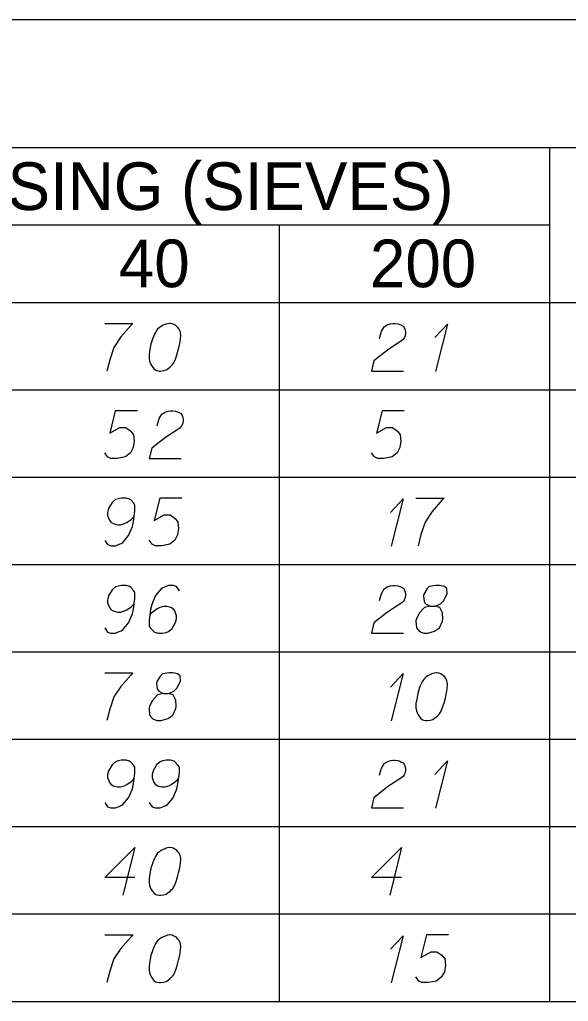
# Model space of a CAD drawing. Extents: x 2074207 to 2076812, y 516372 to 523312.
# Drawn here: x 2076678.5 to 2076733.8, y 519496.2 to 519595.1 of the extents above; entities that cross this region are included whole.
import ezdxf

# ---------------------------------------------------------------- set-up
doc = ezdxf.new("R2010")
doc.units = 0
for name, color, linetype in [('Prop DirtTable_ Soil Test Results - Outline (Major)', 7, 'Continuous'), ('Prop DirtTable_ Soil Test Results - Outline (Minor)', 7, 'Continuous'), ('Prop DirtTable_ Soil Test Results - Tx (Header - Small)', 7, 'Continuous'), ('Prop DirtTable_ Soil Test Results - Tx (Sample Data)', 7, 'Continuous')]:
    doc.layers.add(name, color=color, linetype=linetype)

msp = doc.modelspace()

# ---------------------------------------------------------------- linework, layer by layer
at = {"layer": 'Prop DirtTable_ Soil Test Results - Outline (Major)'}
for p, q in [((2076260.609, 519595.085), (2076811.903, 519595.085)), ((2076260.609, 519566.6), (2076811.903, 519566.6)), ((2076260.609, 519566.6), (2076811.903, 519566.6)), ((2076260.609, 519496.2), (2076811.903, 519496.2))]:
    msp.add_line(p, q, dxfattribs=at)
at = {"layer": 'Prop DirtTable_ Soil Test Results - Outline (Minor)'}
for p, q in [((2076260.609, 519582.2), (2076811.903, 519582.2)), ((2076731.93, 519582.2), (2076731.93, 519557.8)), ((2076526.074, 519574.4), (2076731.93, 519574.4)), ((2076704.671, 519574.4), (2076704.671, 519557.8)), ((2076260.609, 519557.8), (2076811.903, 519557.8)), ((2076260.609, 519557.8), (2076811.903, 519557.8)), ((2076704.671, 519557.8), (2076704.671, 519549)), ((2076731.93, 519557.8), (2076731.93, 519549)), ((2076260.609, 519549), (2076811.903, 519549)), ((2076260.609, 519549), (2076811.903, 519549)), ((2076704.671, 519549), (2076704.671, 519540.2)), ((2076731.93, 519549), (2076731.93, 519540.2)), ((2076260.609, 519540.2), (2076811.903, 519540.2)), ((2076260.609, 519540.2), (2076811.903, 519540.2)), ((2076704.671, 519540.2), (2076704.671, 519531.4)), ((2076731.93, 519540.2), (2076731.93, 519531.4)), ((2076260.609, 519531.4), (2076811.903, 519531.4)), ((2076260.609, 519531.4), (2076811.903, 519531.4)), ((2076704.671, 519531.4), (2076704.671, 519522.6)), ((2076731.93, 519531.4), (2076731.93, 519522.6)), ((2076260.609, 519522.6), (2076811.903, 519522.6)), ((2076260.609, 519522.6), (2076811.903, 519522.6)), ((2076704.671, 519522.6), (2076704.671, 519513.8)), ((2076731.93, 519522.6), (2076731.93, 519513.8)), ((2076260.609, 519513.8), (2076811.903, 519513.8)), ((2076260.609, 519513.8), (2076811.903, 519513.8)), ((2076704.671, 519513.8), (2076704.671, 519505)), ((2076731.93, 519513.8), (2076731.93, 519505)), ((2076260.609, 519505), (2076811.903, 519505)), ((2076260.609, 519505), (2076811.903, 519505)), ((2076704.671, 519505), (2076704.671, 519496.2)), ((2076731.93, 519505), (2076731.93, 519496.2)), ((2076260.609, 519496.2), (2076811.903, 519496.2))]:
    msp.add_line(p, q, dxfattribs=at)
at = {"layer": 'Prop DirtTable_ Soil Test Results - Tx (Sample Data)'}
for points in [[(2076687.116, 519564.491), (2076689.938, 519564.491), (2076689.761, 519564.302), (2076688.738, 519563.13), (2076688.033, 519562.072), (2076687.609, 519560.825), (2076687.327, 519559.691)], [(2076693.712, 519564.491), (2076693.642, 519564.491), (2076693.43, 519564.453), (2076693.289, 519564.415), (2076693.183, 519564.378), (2076693.007, 519564.302), (2076692.795, 519564.189), (2076692.619, 519564.075), (2076692.442, 519563.924), (2076692.336, 519563.773), (2076692.231, 519563.584), (2076692.125, 519563.395), (2076692.019, 519563.168), (2076691.948, 519563.017), (2076691.878, 519562.79), (2076691.772, 519562.412), (2076691.666, 519561.845), (2076691.596, 519561.392), (2076691.596, 519560.976), (2076691.631, 519560.674), (2076691.772, 519560.333), (2076691.878, 519560.144), (2076692.054, 519559.918), (2076692.266, 519559.767), (2076692.372, 519559.729), (2076692.583, 519559.691), (2076692.76, 519559.691), (2076693.042, 519559.729), (2076693.289, 519559.804), (2076693.465, 519559.918), (2076693.712, 519560.107), (2076693.818, 519560.22), (2076693.959, 519560.371), (2076694.065, 519560.522), (2076694.135, 519560.636), (2076694.206, 519560.825), (2076694.241, 519560.9), (2076694.312, 519561.089), (2076694.382, 519561.316), (2076694.453, 519561.543), (2076694.488, 519561.694), (2076694.523, 519561.807), (2076694.559, 519561.959), (2076694.629, 519562.299), (2076694.665, 519562.488), (2076694.7, 519562.677), (2076694.735, 519562.941), (2076694.77, 519563.281), (2076694.77, 519563.395), (2076694.735, 519563.546), (2076694.7, 519563.697), (2076694.594, 519563.924), (2076694.488, 519564.075), (2076694.382, 519564.189), (2076694.241, 519564.302), (2076694.1, 519564.378), (2076693.994, 519564.415), (2076693.889, 519564.453), (2076693.712, 519564.491)], [(2076714.807, 519562.979), (2076714.983, 519563.697), (2076715.266, 519564.151), (2076715.583, 519564.34), (2076715.9, 519564.453), (2076716.147, 519564.491), (2076716.324, 519564.491), (2076716.641, 519564.453), (2076716.853, 519564.378), (2076716.959, 519564.34), (2076717.17, 519564.226), (2076717.276, 519564.075), (2076717.347, 519563.924), (2076717.382, 519563.811), (2076717.417, 519563.659), (2076717.417, 519563.47), (2076717.382, 519563.281), (2076717.347, 519563.168), (2076717.276, 519563.017), (2076717.17, 519562.866), (2076717.065, 519562.752), (2076715.618, 519561.807), (2076714.243, 519560.711), (2076713.996, 519559.691), (2076717.206, 519559.691)], [(2076720.38, 519563.055), (2076721.65, 519564.415), (2076720.451, 519559.653)], [(2076690.396, 519555.691), (2076688.174, 519555.691), (2076687.609, 519553.423), (2076688.632, 519553.99), (2076689.232, 519553.99), (2076689.726, 519553.65), (2076690.008, 519553.272), (2076690.079, 519552.63), (2076689.973, 519551.987), (2076689.691, 519551.458), (2076689.197, 519551.042), (2076688.35, 519550.891), (2076687.715, 519550.891), (2076687.398, 519551.042), (2076687.116, 519551.458)], [(2076692.407, 519554.179), (2076692.583, 519554.897), (2076692.866, 519555.351), (2076693.183, 519555.54), (2076693.5, 519555.653), (2076693.747, 519555.691), (2076693.924, 519555.691), (2076694.241, 519555.653), (2076694.453, 519555.578), (2076694.559, 519555.54), (2076694.77, 519555.426), (2076694.876, 519555.275), (2076694.947, 519555.124), (2076694.982, 519555.011), (2076695.017, 519554.859), (2076695.017, 519554.67), (2076694.982, 519554.481), (2076694.947, 519554.368), (2076694.876, 519554.217), (2076694.77, 519554.066), (2076694.665, 519553.952), (2076693.218, 519553.007), (2076691.843, 519551.911), (2076691.596, 519550.891), (2076694.806, 519550.891)], [(2076717.276, 519555.691), (2076715.054, 519555.691), (2076714.489, 519553.423), (2076715.512, 519553.99), (2076716.112, 519553.99), (2076716.606, 519553.65), (2076716.888, 519553.272), (2076716.959, 519552.63), (2076716.853, 519551.987), (2076716.571, 519551.458), (2076716.077, 519551.042), (2076715.23, 519550.891), (2076714.595, 519550.891), (2076714.278, 519551.042), (2076713.996, 519551.458)], [(2076687.116, 519542.62), (2076687.398, 519542.204), (2076687.715, 519542.091), (2076688.209, 519542.091), (2076688.562, 519542.242), (2076688.774, 519542.318), (2076688.95, 519542.431), (2076689.514, 519543.111), (2076689.902, 519544.018), (2076690.008, 519544.51), (2076690.149, 519545.606), (2076690.149, 519546.173), (2076690.008, 519546.4), (2076689.726, 519546.702), (2076689.62, 519546.778), (2076689.267, 519546.891), (2076688.809, 519546.891), (2076688.456, 519546.815), (2076688.209, 519546.74), (2076687.856, 519546.437), (2076687.504, 519545.833), (2076687.398, 519545.455), (2076687.398, 519545.152), (2076687.574, 519544.661), (2076687.715, 519544.472), (2076687.962, 519544.321), (2076688.386, 519544.207), (2076688.703, 519544.207), (2076689.091, 519544.321), (2076689.338, 519544.434), (2076689.761, 519544.737), (2076689.973, 519544.926), (2076690.079, 519545.039)], [(2076694.876, 519546.891), (2076692.654, 519546.891), (2076692.089, 519544.623), (2076693.112, 519545.19), (2076693.712, 519545.19), (2076694.206, 519544.85), (2076694.488, 519544.472), (2076694.559, 519543.83), (2076694.453, 519543.187), (2076694.171, 519542.658), (2076693.677, 519542.242), (2076692.83, 519542.091), (2076692.195, 519542.091), (2076691.878, 519542.242), (2076691.596, 519542.658)], [(2076715.9, 519545.455), (2076717.17, 519546.815), (2076715.971, 519542.053)], [(2076718.476, 519546.891), (2076721.298, 519546.891), (2076721.121, 519546.702), (2076720.098, 519545.53), (2076719.393, 519544.472), (2076718.969, 519543.225), (2076718.687, 519542.091)], [(2076687.116, 519533.82), (2076687.398, 519533.404), (2076687.715, 519533.291), (2076688.209, 519533.291), (2076688.562, 519533.442), (2076688.774, 519533.518), (2076688.95, 519533.631), (2076689.514, 519534.311), (2076689.902, 519535.218), (2076690.008, 519535.71), (2076690.149, 519536.806), (2076690.149, 519537.373), (2076690.008, 519537.6), (2076689.726, 519537.902), (2076689.62, 519537.978), (2076689.267, 519538.091), (2076688.809, 519538.091), (2076688.456, 519538.015), (2076688.209, 519537.94), (2076687.856, 519537.637), (2076687.504, 519537.033), (2076687.398, 519536.655), (2076687.398, 519536.352), (2076687.574, 519535.861), (2076687.715, 519535.672), (2076687.962, 519535.521), (2076688.386, 519535.407), (2076688.703, 519535.407), (2076689.091, 519535.521), (2076689.338, 519535.634), (2076689.761, 519535.937), (2076689.973, 519536.126), (2076690.079, 519536.239)], [(2076694.629, 519537.562), (2076694.347, 519537.978), (2076694.03, 519538.091), (2076693.536, 519538.091), (2076693.183, 519537.94), (2076692.971, 519537.864), (2076692.795, 519537.751), (2076692.231, 519537.07), (2076691.843, 519536.163), (2076691.737, 519535.672), (2076691.596, 519534.576), (2076691.596, 519534.009), (2076691.737, 519533.782), (2076692.019, 519533.48), (2076692.125, 519533.404), (2076692.478, 519533.291), (2076692.936, 519533.291), (2076693.289, 519533.367), (2076693.536, 519533.442), (2076693.889, 519533.744), (2076694.241, 519534.349), (2076694.347, 519534.727), (2076694.347, 519535.03), (2076694.171, 519535.521), (2076694.03, 519535.71), (2076693.783, 519535.861), (2076693.359, 519535.974), (2076693.042, 519535.974), (2076692.654, 519535.861), (2076692.407, 519535.748), (2076691.984, 519535.445), (2076691.772, 519535.256), (2076691.666, 519535.143)], [(2076714.807, 519536.579), (2076714.983, 519537.297), (2076715.266, 519537.751), (2076715.583, 519537.94), (2076715.9, 519538.053), (2076716.147, 519538.091), (2076716.324, 519538.091), (2076716.641, 519538.053), (2076716.853, 519537.978), (2076716.959, 519537.94), (2076717.17, 519537.826), (2076717.276, 519537.675), (2076717.347, 519537.524), (2076717.382, 519537.411), (2076717.417, 519537.259), (2076717.417, 519537.07), (2076717.382, 519536.881), (2076717.347, 519536.768), (2076717.276, 519536.617), (2076717.17, 519536.466), (2076717.065, 519536.352), (2076715.618, 519535.407), (2076714.243, 519534.311), (2076713.996, 519533.291), (2076717.206, 519533.291)], [(2076719.887, 519536.012), (2076720.38, 519536.012), (2076720.522, 519536.05), (2076720.945, 519536.239), (2076721.262, 519536.541), (2076721.615, 519537.259), (2076721.58, 519537.789), (2076721.333, 519537.978), (2076720.839, 519538.091), (2076720.486, 519538.091), (2076719.816, 519537.978), (2076719.604, 519537.789), (2076719.252, 519537.222), (2076719.216, 519537.033), (2076719.287, 519536.466), (2076719.428, 519536.239), (2076719.887, 519536.012), (2076719.322, 519535.861), (2076718.793, 519535.294), (2076718.511, 519534.727), (2076718.476, 519534.538), (2076718.511, 519533.82), (2076718.828, 519533.442), (2076719.252, 519533.291), (2076719.675, 519533.291), (2076720.345, 519533.48), (2076720.839, 519533.82), (2076721.157, 519534.5), (2076721.192, 519534.727), (2076721.157, 519535.332), (2076720.874, 519535.861), (2076720.38, 519536.012)], [(2076687.116, 519529.291), (2076689.938, 519529.291), (2076689.761, 519529.102), (2076688.738, 519527.93), (2076688.033, 519526.872), (2076687.609, 519525.625), (2076687.327, 519524.491)], [(2076693.007, 519527.212), (2076693.5, 519527.212), (2076693.642, 519527.25), (2076694.065, 519527.439), (2076694.382, 519527.741), (2076694.735, 519528.459), (2076694.7, 519528.989), (2076694.453, 519529.178), (2076693.959, 519529.291), (2076693.606, 519529.291), (2076692.936, 519529.178), (2076692.724, 519528.989), (2076692.372, 519528.422), (2076692.336, 519528.233), (2076692.407, 519527.666), (2076692.548, 519527.439), (2076693.007, 519527.212), (2076692.442, 519527.061), (2076691.913, 519526.494), (2076691.631, 519525.927), (2076691.596, 519525.738), (2076691.631, 519525.02), (2076691.948, 519524.642), (2076692.372, 519524.491), (2076692.795, 519524.491), (2076693.465, 519524.68), (2076693.959, 519525.02), (2076694.277, 519525.7), (2076694.312, 519525.927), (2076694.277, 519526.532), (2076693.994, 519527.061), (2076693.5, 519527.212)], [(2076715.9, 519527.855), (2076717.17, 519529.215), (2076715.971, 519524.453)], [(2076720.592, 519529.291), (2076720.522, 519529.291), (2076720.31, 519529.253), (2076720.169, 519529.215), (2076720.063, 519529.178), (2076719.887, 519529.102), (2076719.675, 519528.989), (2076719.499, 519528.875), (2076719.322, 519528.724), (2076719.216, 519528.573), (2076719.111, 519528.384), (2076719.005, 519528.195), (2076718.899, 519527.968), (2076718.828, 519527.817), (2076718.758, 519527.59), (2076718.652, 519527.212), (2076718.546, 519526.645), (2076718.476, 519526.192), (2076718.476, 519525.776), (2076718.511, 519525.474), (2076718.652, 519525.133), (2076718.758, 519524.944), (2076718.934, 519524.718), (2076719.146, 519524.567), (2076719.252, 519524.529), (2076719.463, 519524.491), (2076719.64, 519524.491), (2076719.922, 519524.529), (2076720.169, 519524.604), (2076720.345, 519524.718), (2076720.592, 519524.907), (2076720.698, 519525.02), (2076720.839, 519525.171), (2076720.945, 519525.322), (2076721.015, 519525.436), (2076721.086, 519525.625), (2076721.121, 519525.7), (2076721.192, 519525.889), (2076721.262, 519526.116), (2076721.333, 519526.343), (2076721.368, 519526.494), (2076721.403, 519526.607), (2076721.439, 519526.759), (2076721.509, 519527.099), (2076721.545, 519527.288), (2076721.58, 519527.477), (2076721.615, 519527.741), (2076721.65, 519528.081), (2076721.65, 519528.195), (2076721.615, 519528.346), (2076721.58, 519528.497), (2076721.474, 519528.724), (2076721.368, 519528.875), (2076721.262, 519528.989), (2076721.121, 519529.102), (2076720.98, 519529.178), (2076720.874, 519529.215), (2076720.769, 519529.253), (2076720.592, 519529.291)], [(2076687.116, 519516.22), (2076687.398, 519515.804), (2076687.715, 519515.691), (2076688.209, 519515.691), (2076688.562, 519515.842), (2076688.774, 519515.918), (2076688.95, 519516.031), (2076689.514, 519516.711), (2076689.902, 519517.618), (2076690.008, 519518.11), (2076690.149, 519519.206), (2076690.149, 519519.773), (2076690.008, 519520), (2076689.726, 519520.302), (2076689.62, 519520.378), (2076689.267, 519520.491), (2076688.809, 519520.491), (2076688.456, 519520.415), (2076688.209, 519520.34), (2076687.856, 519520.037), (2076687.504, 519519.433), (2076687.398, 519519.055), (2076687.398, 519518.752), (2076687.574, 519518.261), (2076687.715, 519518.072), (2076687.962, 519517.921), (2076688.386, 519517.807), (2076688.703, 519517.807), (2076689.091, 519517.921), (2076689.338, 519518.034), (2076689.761, 519518.337), (2076689.973, 519518.526), (2076690.079, 519518.639)], [(2076691.596, 519516.22), (2076691.878, 519515.804), (2076692.195, 519515.691), (2076692.689, 519515.691), (2076693.042, 519515.842), (2076693.254, 519515.918), (2076693.43, 519516.031), (2076693.994, 519516.711), (2076694.382, 519517.618), (2076694.488, 519518.11), (2076694.629, 519519.206), (2076694.629, 519519.773), (2076694.488, 519520), (2076694.206, 519520.302), (2076694.1, 519520.378), (2076693.747, 519520.491), (2076693.289, 519520.491), (2076692.936, 519520.415), (2076692.689, 519520.34), (2076692.336, 519520.037), (2076691.984, 519519.433), (2076691.878, 519519.055), (2076691.878, 519518.752), (2076692.054, 519518.261), (2076692.195, 519518.072), (2076692.442, 519517.921), (2076692.866, 519517.807), (2076693.183, 519517.807), (2076693.571, 519517.921), (2076693.818, 519518.034), (2076694.241, 519518.337), (2076694.453, 519518.526), (2076694.559, 519518.639)], [(2076714.807, 519518.979), (2076714.983, 519519.697), (2076715.266, 519520.151), (2076715.583, 519520.34), (2076715.9, 519520.453), (2076716.147, 519520.491), (2076716.324, 519520.491), (2076716.641, 519520.453), (2076716.853, 519520.378), (2076716.959, 519520.34), (2076717.17, 519520.226), (2076717.276, 519520.075), (2076717.347, 519519.924), (2076717.382, 519519.811), (2076717.417, 519519.659), (2076717.417, 519519.47), (2076717.382, 519519.281), (2076717.347, 519519.168), (2076717.276, 519519.017), (2076717.17, 519518.866), (2076717.065, 519518.752), (2076715.618, 519517.807), (2076714.243, 519516.711), (2076713.996, 519515.691), (2076717.206, 519515.691)], [(2076720.38, 519519.055), (2076721.65, 519520.415), (2076720.451, 519515.653)], [(2076690.149, 519508.667), (2076687.116, 519508.667), (2076690.149, 519511.691), (2076688.95, 519506.891)], [(2076693.712, 519511.691), (2076693.642, 519511.691), (2076693.43, 519511.653), (2076693.289, 519511.615), (2076693.183, 519511.578), (2076693.007, 519511.502), (2076692.795, 519511.389), (2076692.619, 519511.275), (2076692.442, 519511.124), (2076692.336, 519510.973), (2076692.231, 519510.784), (2076692.125, 519510.595), (2076692.019, 519510.368), (2076691.948, 519510.217), (2076691.878, 519509.99), (2076691.772, 519509.612), (2076691.666, 519509.045), (2076691.596, 519508.592), (2076691.596, 519508.176), (2076691.631, 519507.874), (2076691.772, 519507.533), (2076691.878, 519507.344), (2076692.054, 519507.118), (2076692.266, 519506.967), (2076692.372, 519506.929), (2076692.583, 519506.891), (2076692.76, 519506.891), (2076693.042, 519506.929), (2076693.289, 519507.004), (2076693.465, 519507.118), (2076693.712, 519507.307), (2076693.818, 519507.42), (2076693.959, 519507.571), (2076694.065, 519507.722), (2076694.135, 519507.836), (2076694.206, 519508.025), (2076694.241, 519508.1), (2076694.312, 519508.289), (2076694.382, 519508.516), (2076694.453, 519508.743), (2076694.488, 519508.894), (2076694.523, 519509.007), (2076694.559, 519509.159), (2076694.629, 519509.499), (2076694.665, 519509.688), (2076694.7, 519509.877), (2076694.735, 519510.141), (2076694.77, 519510.481), (2076694.77, 519510.595), (2076694.735, 519510.746), (2076694.7, 519510.897), (2076694.594, 519511.124), (2076694.488, 519511.275), (2076694.382, 519511.389), (2076694.241, 519511.502), (2076694.1, 519511.578), (2076693.994, 519511.615), (2076693.889, 519511.653), (2076693.712, 519511.691)], [(2076717.029, 519508.667), (2076713.996, 519508.667), (2076717.029, 519511.691), (2076715.83, 519506.891)], [(2076687.116, 519502.891), (2076689.938, 519502.891), (2076689.761, 519502.702), (2076688.738, 519501.53), (2076688.033, 519500.472), (2076687.609, 519499.225), (2076687.327, 519498.091)], [(2076693.712, 519502.891), (2076693.642, 519502.891), (2076693.43, 519502.853), (2076693.289, 519502.815), (2076693.183, 519502.778), (2076693.007, 519502.702), (2076692.795, 519502.589), (2076692.619, 519502.475), (2076692.442, 519502.324), (2076692.336, 519502.173), (2076692.231, 519501.984), (2076692.125, 519501.795), (2076692.019, 519501.568), (2076691.948, 519501.417), (2076691.878, 519501.19), (2076691.772, 519500.812), (2076691.666, 519500.245), (2076691.596, 519499.792), (2076691.596, 519499.376), (2076691.631, 519499.074), (2076691.772, 519498.733), (2076691.878, 519498.544), (2076692.054, 519498.318), (2076692.266, 519498.167), (2076692.372, 519498.129), (2076692.583, 519498.091), (2076692.76, 519498.091), (2076693.042, 519498.129), (2076693.289, 519498.204), (2076693.465, 519498.318), (2076693.712, 519498.507), (2076693.818, 519498.62), (2076693.959, 519498.771), (2076694.065, 519498.922), (2076694.135, 519499.036), (2076694.206, 519499.225), (2076694.241, 519499.3), (2076694.312, 519499.489), (2076694.382, 519499.716), (2076694.453, 519499.943), (2076694.488, 519500.094), (2076694.523, 519500.207), (2076694.559, 519500.359), (2076694.629, 519500.699), (2076694.665, 519500.888), (2076694.7, 519501.077), (2076694.735, 519501.341), (2076694.77, 519501.681), (2076694.77, 519501.795), (2076694.735, 519501.946), (2076694.7, 519502.097), (2076694.594, 519502.324), (2076694.488, 519502.475), (2076694.382, 519502.589), (2076694.241, 519502.702), (2076694.1, 519502.778), (2076693.994, 519502.815), (2076693.889, 519502.853), (2076693.712, 519502.891)], [(2076715.9, 519501.455), (2076717.17, 519502.815), (2076715.971, 519498.053)], [(2076721.756, 519502.891), (2076719.534, 519502.891), (2076718.969, 519500.623), (2076719.992, 519501.19), (2076720.592, 519501.19), (2076721.086, 519500.85), (2076721.368, 519500.472), (2076721.439, 519499.83), (2076721.333, 519499.187), (2076721.051, 519498.658), (2076720.557, 519498.242), (2076719.71, 519498.091), (2076719.075, 519498.091), (2076718.758, 519498.242), (2076718.476, 519498.658)]]:
    msp.add_lwpolyline(points, dxfattribs=at)

# ---------------------------------------------------------------- texts
at = {"layer": 'Prop DirtTable_ Soil Test Results - Tx (Header - Small)'}
for s, height, p in [('% PASSING (SIEVES)', 4.79998, (2076656.984, 519575.91)), ('40', 4.8, (2076688.534, 519568.135)), ('200', 4.8, (2076713.832, 519568.135))]:
    msp.add_text(s, height=height, dxfattribs=at).set_placement(p)

doc.saveas('drawing.dxf')
